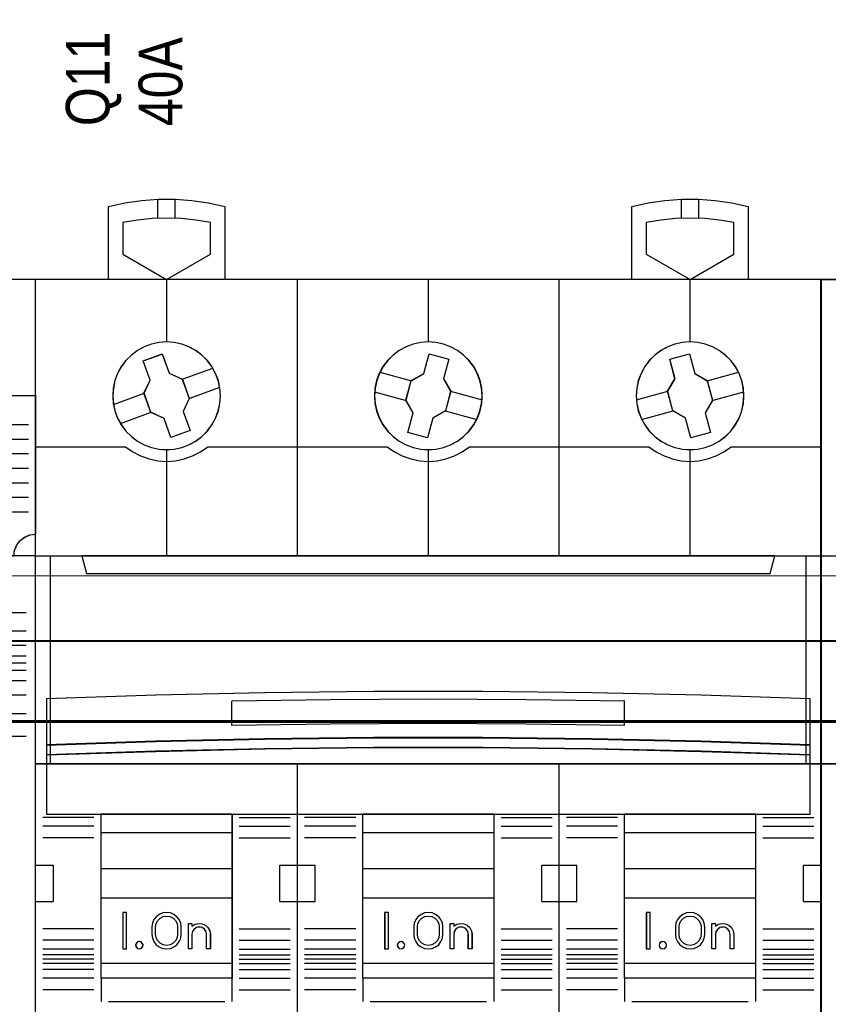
# Model space of a CAD drawing. Header units: millimetres. Extents: x -1290 to 1795, y -4192 to -1311.
# Tile 500 of 656: x 1525 to 1536, y -3686 to -3673. Entities that reach past the tile are written whole.
import ezdxf

# ---------------------------------------------------------------- set-up
doc = ezdxf.new("R2010")
doc.units = ezdxf.units.MM
doc.layers.add('30', color=7, linetype='Continuous')
doc.layers.add('45', color=7, linetype='Continuous')
doc.layers.add('Aparatura', color=7, linetype='Continuous', lineweight=13)
doc.styles.get("Standard").update_dxf_attribs({"font": 'ARIALN.TTF', "width": 0.8})

# ---------------------------------------------------------------- blocks, each defined once
blk = doc.blocks.new('*U222')
at = {"layer": '30', "color": 7}
for points in [[(117.203183, -407.003322), (764.797637, -407.003322), (117.203183, -407.003322)], [(764.797637, -407.003322), (117.203183, -407.003322), (117.203183, -409.539374), (117.203183, -411.03606), (117.203183, -412.574321), (764.797637, -412.574321), (764.797637, -411.03606), (764.797637, -409.539374), (764.797637, -407.003322)], [(117.203183, -412.488144), (764.797637, -412.488144), (117.203183, -412.488144)], [(764.797637, -412.488144), (117.203183, -412.488144), (117.203183, -414.007719), (117.203183, -435.076424), (117.203183, -436.55493), (764.797637, -436.55493), (764.797637, -435.076424), (764.797637, -414.007719), (764.797637, -412.488144)]]:
    blk.add_lwpolyline(points, close=True, dxfattribs=at)
at = {"layer": '30', "color": 59}
blk.add_lwpolyline([(764.754661, -407.046411), (117.246158, -407.046411), (117.246158, -409.543232), (117.246158, -411.016766), (117.246158, -412.531232), (764.754661, -412.531232), (764.754661, -411.016766), (764.754661, -409.543232), (764.754661, -407.046411)], close=True, dxfattribs=at)
blk = doc.blocks.new('*U223')
at = {"layer": '45', "color": 7}
for points in [[(140.669604, -383.520027), (140.669604, -378.510624), (140.669604, -378.510624), (141.798598, -378.264836), (142.939291, -378.100977), (144.091683, -378.019047), (145.249925, -378.019047), (146.396467, -378.100977), (147.54301, -378.264836), (148.672003, -378.510624), (148.672003, -378.510624), (148.672003, -383.520027), (140.669604, -383.520027)], [(176.645482, -383.520027), (176.645482, -378.510624), (176.645482, -378.510624), (177.774476, -378.264836), (178.921018, -378.100977), (180.067561, -378.019047), (181.225803, -378.019047), (182.378195, -378.100977), (183.518888, -378.264836), (184.647881, -378.510624), (184.647881, -378.510624), (184.647881, -383.520027), (176.645482, -383.520027)], [(147.679985, -379.614397), (146.684947, -379.450443), (145.678203, -379.339188), (144.671459, -379.30991), (143.670567, -379.339188), (142.663823, -379.450443), (141.668785, -379.614397), (141.668785, -379.614397), (141.668785, -381.786794), (141.668785, -381.786794), (144.671459, -383.520027), (144.671459, -383.520027), (147.679985, -381.786794), (147.679985, -381.786794), (147.679985, -379.614397), (147.679985, -379.614397)], [(183.648701, -379.614397), (182.659811, -379.450443), (181.659218, -379.339188), (180.646922, -379.30991), (179.640477, -379.339188), (178.634033, -379.450443), (177.639291, -379.614397), (177.639291, -379.614397), (177.639291, -381.786794), (177.639291, -381.786794), (180.646922, -383.520027), (180.646922, -383.520027), (183.648701, -381.786794), (183.648701, -381.786794), (183.648701, -379.614397), (183.648701, -379.614397)], [(153.65999, -383.509255), (171.657495, -383.509255), (171.657495, -383.509255), (189.649157, -383.509255), (189.649157, -383.509255), (189.649157, -466.48895), (189.649157, -466.48895), (171.657495, -466.48895), (171.657495, -466.48895), (153.65999, -466.48895), (153.65999, -466.48895), (135.668329, -466.48895), (135.668329, -466.48895), (135.668329, -383.509255), (135.668329, -383.509255), (153.65999, -383.509255), (153.65999, -383.509255)], [(153.661782, -383.514641), (171.655704, -383.514641), (189.643785, -383.514641), (189.643785, -466.483564), (171.655704, -466.483564), (153.661782, -466.483564), (135.673701, -466.483564), (135.673701, -383.514641), (153.661782, -383.514641)], [(148.374756, -391.517685), (148.339654, -390.985386), (148.228496, -390.470635), (148.035434, -389.979282), (147.789717, -389.511327), (147.473796, -389.090167), (147.099371, -388.715803), (146.672293, -388.405783), (146.210112, -388.148407), (145.712829, -387.961225), (145.197995, -387.850086), (144.67146, -387.80914), (144.150775, -387.850086), (143.62424, -387.961225), (143.132808, -388.148407), (142.670627, -388.405783), (142.249399, -388.715803), (141.874974, -389.090167), (141.559053, -389.511327), (141.301636, -389.979282), (141.120274, -390.470635), (141.009117, -390.985386), (140.974014, -391.517685), (141.009117, -392.044135), (141.120274, -392.558886), (141.301636, -393.056088), (141.559053, -393.518194), (141.874974, -393.945203), (142.249399, -394.319567), (142.670627, -394.635437), (143.132808, -394.886963), (143.62424, -395.074145), (144.150775, -395.185285), (144.67146, -395.220381), (145.197995, -395.185285), (145.712829, -395.074145), (146.210112, -394.886963), (146.672293, -394.635437), (147.099371, -394.319567), (147.473796, -393.945203), (147.789717, -393.518194), (148.035434, -393.056088), (148.228496, -392.558886), (148.339654, -392.044135), (148.374756, -391.517685)], [(148.369384, -391.516784), (148.334324, -390.98513), (148.223301, -390.471002), (148.030472, -389.980244), (147.785053, -389.512856), (147.469514, -389.092206), (147.095542, -388.718295), (146.668981, -388.408651), (146.207359, -388.151587), (145.710678, -387.964632), (145.196466, -387.853627), (144.670568, -387.81273), (144.150514, -387.853627), (143.624616, -387.964632), (143.133777, -388.151587), (142.672156, -388.408651), (142.251437, -388.718295), (141.877466, -389.092206), (141.561927, -389.512856), (141.304821, -389.980244), (141.123678, -390.471002), (141.012655, -390.98513), (140.977596, -391.516784), (141.012655, -392.042596), (141.123678, -392.556723), (141.304821, -393.053323), (141.561927, -393.51487), (141.877466, -393.941362), (142.251437, -394.315272), (142.672156, -394.63076), (143.133777, -394.881981), (143.624616, -395.068936), (144.150514, -395.179941), (144.670568, -395.214995), (145.196466, -395.179941), (145.710678, -395.068936), (146.207359, -394.881981), (146.668981, -394.63076), (147.095542, -394.315272), (147.469514, -393.941362), (147.785053, -393.51487), (148.030472, -393.053323), (148.223301, -392.556723), (148.334324, -392.042596), (148.369384, -391.516784)], [(166.3618, -391.517685), (166.3267, -390.985386), (166.2097, -390.470635), (166.028349, -389.979282), (165.776799, -389.511327), (165.455048, -389.090167), (165.080647, -388.715803), (164.659447, -388.405783), (164.191446, -388.148407), (163.700045, -387.961225), (163.185244, -387.850086), (162.664593, -387.80914), (162.132242, -387.850086), (161.617441, -387.961225), (161.12604, -388.148407), (160.658039, -388.405783), (160.236838, -388.715803), (159.862438, -389.090167), (159.540687, -389.511327), (159.289137, -389.979282), (159.107786, -390.470635), (158.990786, -390.985386), (158.955686, -391.517685), (158.990786, -392.044135), (159.107786, -392.558886), (159.289137, -393.056088), (159.540687, -393.518194), (159.862438, -393.945203), (160.236838, -394.319567), (160.658039, -394.635437), (161.12604, -394.886963), (161.617441, -395.074145), (162.132242, -395.185285), (162.664593, -395.220381), (163.185244, -395.185285), (163.700045, -395.074145), (164.191446, -394.886963), (164.659447, -394.635437), (165.080647, -394.319567), (165.455048, -393.945203), (165.776799, -393.518194), (166.028349, -393.056088), (166.2097, -392.558886), (166.3267, -392.044135), (166.3618, -391.517685)], [(166.358219, -391.516784), (166.323152, -390.98513), (166.206265, -390.471002), (166.02509, -389.980244), (165.773783, -389.512856), (165.452344, -389.092206), (165.078305, -388.718295), (164.657512, -388.408651), (164.189963, -388.151587), (163.699038, -387.964632), (163.184735, -387.853627), (162.664587, -387.81273), (162.132751, -387.853627), (161.618448, -387.964632), (161.127522, -388.151587), (160.659974, -388.408651), (160.239181, -388.718295), (159.865142, -389.092206), (159.543703, -389.512856), (159.292395, -389.980244), (159.111221, -390.471002), (158.994333, -390.98513), (158.959267, -391.516784), (158.994333, -392.042596), (159.111221, -392.556723), (159.292395, -393.053323), (159.543703, -393.51487), (159.865142, -393.941362), (160.239181, -394.315272), (160.659974, -394.63076), (161.127522, -394.881981), (161.618448, -395.068936), (162.132751, -395.179941), (162.664587, -395.214995), (163.184735, -395.179941), (163.699038, -395.068936), (164.189963, -394.881981), (164.657512, -394.63076), (165.078305, -394.315272), (165.452344, -393.941362), (165.773783, -393.51487), (166.02509, -393.053323), (166.206265, -392.556723), (166.323152, -392.042596), (166.358219, -391.516784)], [(184.345262, -391.517685), (184.310151, -390.985386), (184.198967, -390.470635), (184.017561, -389.979282), (183.760082, -389.511327), (183.444084, -389.090167), (183.069569, -388.715803), (182.648239, -388.405783), (182.185946, -388.148407), (181.694395, -387.961225), (181.179436, -387.850086), (180.646922, -387.80914), (180.120259, -387.850086), (179.605301, -387.961225), (179.107897, -388.148407), (178.645605, -388.405783), (178.218423, -388.715803), (177.843908, -389.090167), (177.52791, -389.511327), (177.282134, -389.979282), (177.089025, -390.470635), (176.983692, -390.985386), (176.94273, -391.517685), (176.983692, -392.044135), (177.089025, -392.558886), (177.282134, -393.056088), (177.52791, -393.518194), (177.843908, -393.945203), (178.218423, -394.319567), (178.645605, -394.635437), (179.107897, -394.886963), (179.605301, -395.074145), (180.120259, -395.185285), (180.646922, -395.220381), (181.179436, -395.185285), (181.694395, -395.074145), (182.185946, -394.886963), (182.648239, -394.635437), (183.069569, -394.319567), (183.444084, -393.945203), (183.760082, -393.518194), (184.017561, -393.056088), (184.198967, -392.558886), (184.310151, -392.044135), (184.345262, -391.517685)], [(184.33989, -391.516784), (184.30483, -390.98513), (184.193807, -390.471002), (184.012665, -389.980244), (183.755559, -389.512856), (183.44002, -389.092206), (183.066048, -388.718295), (182.64533, -388.408651), (182.183708, -388.151587), (181.69287, -387.964632), (181.178659, -387.853627), (180.646918, -387.81273), (180.12102, -387.853627), (179.606808, -387.964632), (179.110127, -388.151587), (178.648505, -388.408651), (178.221943, -388.718295), (177.847972, -389.092206), (177.532433, -389.512856), (177.287014, -389.980244), (177.094184, -390.471002), (176.989005, -390.98513), (176.948102, -391.516784), (176.989005, -392.042596), (177.094184, -392.556723), (177.287014, -393.053323), (177.532433, -393.51487), (177.847972, -393.941362), (178.221943, -394.315272), (178.648505, -394.63076), (179.110127, -394.881981), (179.606808, -395.068936), (180.12102, -395.179941), (180.646918, -395.214995), (181.178659, -395.179941), (181.69287, -395.068936), (182.183708, -394.881981), (182.64533, -394.63076), (183.066048, -394.315272), (183.44002, -393.941362), (183.755559, -393.51487), (184.012665, -393.053323), (184.193807, -392.556723), (184.30483, -392.042596), (184.33989, -391.516784)], [(143.052955, -389.117907), (144.365992, -388.643981), (144.365992, -388.643981), (144.846657, -389.960441), (144.846657, -389.960441), (145.755232, -390.375857), (145.755232, -390.375857), (146.230035, -391.692316), (146.230035, -391.692316), (145.807988, -392.593359), (145.807988, -392.593359), (146.288653, -393.909819), (146.288653, -393.909819), (144.969754, -394.383744), (144.969754, -394.383744), (144.494951, -393.073136), (144.494951, -393.073136), (143.592238, -392.651869), (143.592238, -392.651869), (143.117434, -391.335409), (143.117434, -391.335409), (143.53362, -390.440217), (143.53362, -390.440217), (143.052955, -389.117907), (143.052955, -389.117907)], [(161.485938, -390.475178), (162.342086, -389.983632), (162.342086, -389.983632), (162.705655, -388.626028), (162.705655, -388.626028), (164.066109, -388.988836), (164.066109, -388.988836), (163.702539, -390.34644), (163.702539, -390.34644), (164.195118, -391.200794), (164.195118, -391.200794), (163.831548, -392.552547), (163.831548, -392.552547), (162.9754, -393.055797), (162.9754, -393.055797), (162.611831, -394.401698), (162.611831, -394.401698), (161.251377, -394.03889), (161.251377, -394.03889), (161.614946, -392.687137), (161.614946, -392.687137), (161.122368, -391.826931), (161.122368, -391.826931), (161.485938, -390.475178), (161.485938, -390.475178)], [(179.244754, -388.988836), (180.599127, -388.626028), (180.599127, -388.626028), (180.962639, -389.983632), (180.962639, -389.983632), (181.81865, -390.475178), (181.81865, -390.475178), (182.182161, -391.826931), (182.182161, -391.826931), (181.689662, -392.692989), (181.689662, -392.692989), (182.04731, -394.03889), (182.04731, -394.03889), (180.6988, -394.401698), (180.6988, -394.401698), (180.335289, -393.049945), (180.335289, -393.049945), (179.467551, -392.552547), (179.467551, -392.552547), (179.10404, -391.200794), (179.10404, -391.200794), (179.608266, -390.34644), (179.608266, -390.34644), (179.244754, -388.988836), (179.244754, -388.988836)], [(135.668329, -402.509539), (189.649157, -402.509539), (189.649157, -416.807777), (135.668329, -416.807777), (135.668329, -402.509539)], [(135.673701, -402.514925), (189.643785, -402.514925), (189.643785, -416.802391), (135.673701, -416.802391), (135.673701, -402.514925)], [(138.852098, -402.509539), (139.16765, -403.717815), (139.16765, -403.717815), (186.149836, -403.717815), (186.149836, -403.717815), (186.465388, -402.509539), (138.852098, -402.509539)], [(138.85747, -402.514925), (139.172951, -403.714224), (186.144535, -403.714224), (186.460016, -402.514925), (138.85747, -402.514925)], [(188.907829, -412.317773), (181.405007, -412.071715), (173.908028, -411.907676), (166.405206, -411.825656), (158.91407, -411.825656), (151.411248, -411.907676), (143.920113, -412.071715), (136.411447, -412.317773), (136.411447, -415.49896), (143.920113, -415.252902), (151.411248, -415.088863), (158.91407, -415.000985), (166.405206, -415.000985), (173.908028, -415.088863), (181.405007, -415.252902), (188.907829, -415.49896), (188.907829, -412.317773)], [(188.907829, -415.491967), (181.405007, -415.244368), (173.908028, -415.079302), (166.405206, -414.990874), (158.91407, -414.990874), (151.411248, -415.079302), (143.920113, -415.244368), (136.411447, -415.491967), (136.411447, -416.175811), (143.920113, -415.934107), (151.411248, -415.763146), (158.91407, -415.680613), (166.405206, -415.680613), (173.908028, -415.763146), (181.405007, -415.934107), (188.907829, -416.175811), (188.907829, -415.491967)], [(188.902457, -415.493557), (181.400915, -415.247834), (173.905215, -415.084018), (166.403672, -414.99626), (158.913814, -414.99626), (151.412271, -415.084018), (143.922413, -415.247834), (136.415028, -415.493557), (136.415028, -416.17222), (143.922413, -415.932348), (151.412271, -415.762682), (158.913814, -415.680774), (166.403672, -415.680774), (173.905215, -415.762682), (181.400915, -415.932348), (188.902457, -416.17222), (188.902457, -415.493557)], [(188.902457, -415.493557), (181.400915, -415.247834), (173.905215, -415.084018), (166.403672, -414.99626), (158.913814, -414.99626), (151.412271, -415.084018), (143.922413, -415.247834), (136.415028, -415.493557), (136.415028, -416.17222), (143.922413, -415.932348), (151.412271, -415.762682), (158.913814, -415.680774), (166.403672, -415.680774), (173.905215, -415.762682), (181.400915, -415.932348), (188.902457, -416.17222), (188.902457, -415.493557)], [(188.907829, -416.166779), (181.405007, -415.926698), (173.908028, -415.756885), (166.405206, -415.674906), (158.91407, -415.674906), (151.411248, -415.756885), (143.920113, -415.926698), (136.411447, -416.166779), (136.411447, -420.242299), (188.907829, -420.242299), (188.907829, -416.166779)], [(140.166433, -420.229731), (149.169803, -420.229731), (149.169803, -431.508176), (140.166433, -431.508176), (140.166433, -420.229731)], [(140.171805, -420.235117), (149.164431, -420.235117), (149.164431, -431.50279), (140.171805, -431.50279), (140.171805, -420.235117)], [(140.171805, -420.235117), (149.164431, -420.235117), (149.164431, -431.50279), (140.171805, -431.50279), (140.171805, -420.235117)], [(158.155267, -420.229731), (167.162219, -420.229731), (167.162219, -431.508176), (158.155267, -431.508176), (158.155267, -420.229731)], [(158.160639, -420.235117), (167.158637, -420.235117), (167.158637, -431.50279), (158.160639, -431.50279), (158.160639, -420.235117)], [(158.160639, -420.235117), (167.158637, -420.235117), (167.158637, -431.50279), (158.160639, -431.50279), (158.160639, -420.235117)], [(176.142311, -420.229731), (185.151053, -420.229731), (185.151053, -431.508176), (176.142311, -431.508176), (176.142311, -420.229731)], [(176.147683, -420.235117), (185.145681, -420.235117), (185.145681, -431.50279), (176.147683, -431.50279), (176.147683, -420.235117)], [(176.147683, -420.235117), (185.145681, -420.235117), (185.145681, -431.50279), (176.147683, -431.50279), (176.147683, -420.235117)], [(140.166433, -421.497255), (149.169803, -421.497255), (149.169803, -424.008962), (140.166433, -424.008962), (140.166433, -421.497255)], [(140.171805, -421.502641), (149.164431, -421.502641), (149.164431, -424.003576), (140.171805, -424.003576), (140.171805, -421.502641)], [(140.171805, -421.502641), (149.164431, -421.502641), (149.164431, -424.003576), (140.171805, -424.003576), (140.171805, -421.502641)], [(158.155267, -421.497255), (167.162219, -421.497255), (167.162219, -424.008962), (158.155267, -424.008962), (158.155267, -421.497255)], [(158.160639, -421.502641), (167.158637, -421.502641), (167.158637, -424.003576), (158.160639, -424.003576), (158.160639, -421.502641)], [(158.160639, -421.502641), (167.158637, -421.502641), (167.158637, -424.003576), (158.160639, -424.003576), (158.160639, -421.502641)], [(176.142311, -421.497255), (185.151053, -421.497255), (185.151053, -424.008962), (176.142311, -424.008962), (176.142311, -421.497255)], [(176.147683, -421.502641), (185.145681, -421.502641), (185.145681, -424.003576), (176.147683, -424.003576), (176.147683, -421.502641)], [(176.147683, -421.502641), (185.145681, -421.502641), (185.145681, -424.003576), (176.147683, -424.003576), (176.147683, -421.502641)], [(140.166433, -426.000015), (149.169803, -426.000015), (149.169803, -430.502775), (140.166433, -430.502775), (140.166433, -426.000015)], [(158.155267, -426.000015), (167.162219, -426.000015), (167.162219, -430.502775), (158.155267, -430.502775), (158.155267, -426.000015)], [(158.160639, -426.005401), (167.158637, -426.005401), (167.158637, -430.499184), (158.160639, -430.499184), (158.160639, -426.005401)], [(176.142311, -426.000015), (185.151053, -426.000015), (185.151053, -430.502775), (176.142311, -430.502775), (176.142311, -426.000015)], [(176.147683, -426.005401), (185.145681, -426.005401), (185.145681, -430.499184), (176.147683, -430.499184), (176.147683, -426.005401)], [(141.921266, -426.998235), (141.674157, -426.998235), (141.674157, -429.49917), (141.921266, -429.49917), (141.921266, -426.998235)], [(159.913682, -426.998235), (159.661201, -426.998235), (159.661201, -429.49917), (159.913682, -429.49917), (159.913682, -426.998235)], [(177.902516, -426.998235), (177.642872, -426.998235), (177.642872, -429.49917), (177.902516, -429.49917), (177.902516, -426.998235)]]:
    blk.add_lwpolyline(points, close=True, dxfattribs=at)
for points in [[(144.06467, -379.338636), (144.06467, -378.019047)], [(145.260822, -379.338636), (145.260822, -378.019047)], [(180.04592, -379.338636), (180.04592, -378.019047)], [(181.243863, -379.338636), (181.243863, -378.019047)], [(144.666327, -383.509255), (144.666327, -387.819912)], [(153.657163, -402.520311), (153.657163, -383.509255)], [(162.658743, -383.509255), (162.658743, -387.819912)], [(171.649579, -402.520311), (171.649579, -383.509255)], [(180.640415, -383.509255), (180.640415, -387.819912)], [(145.746087, -390.383684), (147.848306, -389.613475)], [(159.322769, -389.893551), (161.496613, -390.482429)], [(181.809707, -390.482429), (183.976389, -389.893551)], [(141.015199, -392.107229), (143.128162, -391.329838)], [(146.218818, -391.697887), (148.322827, -390.922292)], [(158.961058, -391.243661), (161.133112, -391.832539)], [(164.184374, -391.196982), (166.356428, -391.78586)], [(176.955264, -391.78586), (179.116575, -391.196982)], [(182.171417, -391.832539), (184.3381, -391.243661)], [(141.493302, -393.41425), (143.602683, -392.644041)], [(163.822663, -392.545296), (165.994717, -393.134174)], [(177.316975, -393.134174), (179.478285, -392.545296)], [(144.666327, -395.209609), (144.666327, -402.520311)], [(162.658743, -395.209609), (162.658743, -402.520311)], [(180.640415, -395.209609), (180.640415, -402.520311)], [(176.153055, -412.49712), (169.408939, -412.388909), (162.664823, -412.357082), (155.909019, -412.388909), (149.159059, -412.49712)], [(176.142311, -414.166804), (176.142311, -412.486348)], [(153.657163, -466.48895), (153.657163, -416.79521)], [(171.649579, -466.48895), (171.649579, -416.79521)], [(135.668329, -423.746839), (136.884178, -423.746839)], [(136.871643, -423.746839), (136.871643, -426.256751)], [(152.459221, -426.256751), (152.459221, -423.746839)], [(152.459221, -423.746839), (153.667907, -423.746839)], [(153.657163, -423.746839), (154.871221, -423.746839)], [(154.860478, -423.746839), (154.860478, -426.256751)], [(170.453427, -426.256751), (170.453427, -423.746839)], [(170.453427, -423.746839), (171.662113, -423.746839)], [(171.649579, -423.746839), (172.858265, -423.746839)], [(172.847521, -423.746839), (172.847521, -426.256751)], [(188.435099, -426.256751), (188.435099, -423.746839)], [(188.435099, -423.746839), (189.649157, -423.746839)], [(135.668329, -426.245979), (136.884178, -426.245979)], [(152.459221, -426.245979), (153.667907, -426.245979)], [(153.657163, -426.245979), (154.871221, -426.245979)], [(170.453427, -426.245979), (171.662113, -426.245979)], [(171.649579, -426.245979), (172.858265, -426.245979)], [(188.435099, -426.245979), (189.649157, -426.245979)], [(157.670002, -429.908511), (154.158544, -429.908511)], [(140.166433, -431.497404), (140.166433, -433.120408)], [(149.159059, -431.497404), (149.159059, -433.120408)], [(158.155267, -431.497404), (158.155267, -433.120408)], [(167.151475, -431.497404), (167.151475, -433.120408)], [(176.142311, -431.497404), (176.142311, -433.120408)], [(185.140309, -431.497404), (185.140309, -433.120408)]]:
    blk.add_lwpolyline(points, dxfattribs=at)
at = {"layer": '45', "color": 251}
for points in [[(143.058327, -389.122552), (144.367731, -388.649368), (144.847066, -389.963768), (145.753126, -390.378534), (146.226616, -391.692935), (145.805736, -392.592569), (146.285072, -393.906969), (144.969822, -394.380153), (144.496333, -393.071595), (143.596118, -392.650987), (143.122628, -391.336586), (143.537662, -390.442794), (143.058327, -389.122552)], [(161.490039, -390.47769), (162.343193, -389.986908), (162.705491, -388.631414), (164.061188, -388.993658), (163.69889, -390.349152), (164.189746, -391.202179), (163.827447, -392.55183), (162.974293, -393.054298), (162.611995, -394.398107), (161.256298, -394.035863), (161.618596, -392.686211), (161.12774, -391.827342), (161.490039, -390.47769)], [(179.249717, -388.993658), (180.600151, -388.631414), (180.962605, -389.986908), (181.816126, -390.47769), (182.17858, -391.827342), (181.687513, -392.692054), (182.044121, -394.035863), (180.699533, -394.398107), (180.337079, -393.048455), (179.471866, -392.55183), (179.109412, -391.202179), (179.612171, -390.349152), (179.249717, -388.993658)], [(188.902457, -416.169403), (181.400915, -415.929794), (173.905215, -415.760314), (166.403672, -415.678496), (158.913814, -415.678496), (151.412271, -415.760314), (143.922413, -415.929794), (136.415028, -416.169403), (136.415028, -420.236913), (188.902457, -420.236913), (188.902457, -416.169403)], [(188.902457, -416.169403), (181.400915, -415.929794), (173.905215, -415.760314), (166.403672, -415.678496), (158.913814, -415.678496), (151.412271, -415.760314), (143.922413, -415.929794), (136.415028, -416.169403), (136.415028, -420.236913), (188.902457, -420.236913), (188.902457, -416.169403)], [(140.171805, -426.005401), (149.164431, -426.005401), (149.164431, -430.499184), (140.171805, -430.499184), (140.171805, -426.005401)]]:
    blk.add_lwpolyline(points, close=True, dxfattribs=at)
for points in [[(135.668329, -395.010324), (141.84964, -395.010324)], [(141.838897, -395.010324), (142.342246, -395.358456), (142.886565, -395.647582), (143.466002, -395.854101), (144.062998, -395.978012), (144.671699, -396.019316), (145.286254, -395.978012), (145.883249, -395.854101), (146.456833, -395.647582), (147.001153, -395.358456), (147.504502, -395.010324)], [(147.493758, -395.010324), (159.836684, -395.010324)], [(159.82594, -395.010324), (160.323437, -395.358456), (160.867756, -395.647582), (161.447193, -395.854101), (162.050042, -395.978012), (162.664596, -396.019316), (163.267444, -395.978012), (163.870293, -395.854101), (164.44973, -395.647582), (164.994049, -395.358456), (165.491546, -395.010324)], [(165.480802, -395.010324), (177.825518, -395.010324)], [(177.812984, -395.010324), (178.316492, -395.358456), (178.860984, -395.647582), (179.440604, -395.854101), (180.031933, -395.978012), (180.646682, -396.019316), (181.255576, -395.978012), (181.85276, -395.854101), (182.43238, -395.647582), (182.976872, -395.358456), (183.48038, -395.010324)], [(183.469636, -395.010324), (189.649157, -395.010324)], [(149.159059, -414.166804), (149.159059, -412.486348)], [(176.153055, -414.166804), (169.408939, -414.058593), (162.664823, -414.026766), (155.909019, -414.058593), (149.159059, -414.166804)], [(139.681168, -420.481082), (136.166129, -420.481082)], [(149.66044, -420.481082), (153.164735, -420.481082)], [(157.670002, -420.481082), (154.158544, -420.481082)], [(167.654647, -420.481082), (171.158942, -420.481082)], [(175.657046, -420.481082), (172.15275, -420.481082)], [(185.636318, -420.481082), (189.153148, -420.481082)], [(139.681168, -421.082527), (136.166129, -421.082527)], [(149.66044, -421.082527), (153.164735, -421.082527)], [(157.670002, -421.082527), (154.158544, -421.082527)], [(167.654647, -421.082527), (171.158942, -421.082527)], [(175.657046, -421.082527), (172.15275, -421.082527)], [(185.636318, -421.082527), (189.153148, -421.082527)], [(139.681168, -421.883257), (136.166129, -421.883257)], [(149.66044, -421.883257), (153.164735, -421.883257)], [(157.670002, -421.883257), (154.158544, -421.883257)], [(167.654647, -421.883257), (171.158942, -421.883257)], [(175.657046, -421.883257), (172.15275, -421.883257)], [(185.636318, -421.883257), (189.153148, -421.883257)], [(139.681168, -428.114948), (136.166129, -428.114948)], [(149.66044, -428.114948), (153.164735, -428.114948)], [(157.670002, -428.114948), (154.158544, -428.114948)], [(167.654647, -428.114948), (171.158942, -428.114948)], [(175.657046, -428.114948), (172.15275, -428.114948)], [(185.636318, -428.114948), (189.153148, -428.114948)], [(139.681168, -428.910292), (136.166129, -428.910292)], [(149.66044, -428.910292), (153.164735, -428.910292)], [(157.670002, -428.910292), (154.158544, -428.910292)], [(167.654647, -428.910292), (171.158942, -428.910292)], [(175.657046, -428.910292), (172.15275, -428.910292)], [(185.636318, -428.910292), (189.153148, -428.910292)], [(139.681168, -429.511737), (136.166129, -429.511737)], [(139.681168, -429.908511), (136.166129, -429.908511)], [(149.66044, -429.511737), (153.164735, -429.511737)], [(149.66044, -429.908511), (153.164735, -429.908511)], [(157.670002, -429.511737), (154.158544, -429.511737)], [(167.654647, -429.511737), (171.158942, -429.511737)], [(167.654647, -429.908511), (171.158942, -429.908511)], [(175.657046, -429.511737), (172.15275, -429.511737)], [(175.657046, -429.908511), (172.15275, -429.908511)], [(185.636318, -429.511737), (189.153148, -429.511737)], [(185.636318, -429.908511), (189.153148, -429.908511)], [(139.681168, -430.211927), (136.166129, -430.211927)], [(139.681168, -430.509957), (136.166129, -430.509957)], [(149.66044, -430.211927), (153.164735, -430.211927)], [(149.66044, -430.509957), (153.164735, -430.509957)], [(157.670002, -430.211927), (154.158544, -430.211927)], [(157.670002, -430.509957), (154.158544, -430.509957)], [(167.654647, -430.211927), (171.158942, -430.211927)], [(167.654647, -430.509957), (171.158942, -430.509957)], [(175.657046, -430.211927), (172.15275, -430.211927)], [(175.657046, -430.509957), (172.15275, -430.509957)], [(185.636318, -430.211927), (189.153148, -430.211927)], [(185.636318, -430.509957), (189.153148, -430.509957)], [(139.681168, -430.912117), (136.166129, -430.912117)], [(149.66044, -430.912117), (153.164735, -430.912117)], [(157.670002, -430.912117), (154.158544, -430.912117)], [(167.654647, -430.912117), (171.158942, -430.912117)], [(175.657046, -430.912117), (172.15275, -430.912117)], [(185.636318, -430.912117), (189.153148, -430.912117)], [(139.681168, -431.508176), (136.166129, -431.508176)], [(149.66044, -431.508176), (153.164735, -431.508176)], [(157.670002, -431.508176), (154.158544, -431.508176)], [(167.654647, -431.508176), (171.158942, -431.508176)], [(175.657046, -431.508176), (172.15275, -431.508176)], [(185.636318, -431.508176), (189.153148, -431.508176)], [(139.681168, -432.30352), (136.166129, -432.30352)], [(149.66044, -432.30352), (153.164735, -432.30352)], [(157.670002, -432.30352), (154.158544, -432.30352)], [(167.654647, -432.30352), (171.158942, -432.30352)], [(175.657046, -432.30352), (172.15275, -432.30352)], [(185.636318, -432.30352), (189.153148, -432.30352)], [(140.669604, -433.109636), (148.672003, -433.109636)], [(158.651276, -433.109636), (166.66621, -433.109636)], [(176.645482, -433.109636), (184.647881, -433.109636)]]:
    blk.add_lwpolyline(points, dxfattribs=at)
at = {"layer": '45', "color": 4}
for points in [[(136.672882, -402.509539), (136.672882, -416.807777)], [(188.63386, -416.807777), (188.63386, -402.509539)]]:
    blk.add_lwpolyline(points, dxfattribs=at)
blk.add_lwpolyline([(188.902457, -412.321716), (181.400915, -412.076379), (173.905215, -411.912821), (166.403672, -411.831042), (158.913814, -411.831042), (151.412271, -411.912821), (143.922413, -412.076379), (136.415028, -412.321716), (136.415028, -415.493574), (143.922413, -415.248237), (151.412271, -415.084679), (158.913814, -414.997059), (166.403672, -414.997059), (173.905215, -415.084679), (181.400915, -415.248237), (188.902457, -415.493574), (188.902457, -412.321716)], close=True, dxfattribs=at)
blk.add_lwpolyline([(188.902457, -412.321716), (181.400915, -412.076379), (173.905215, -411.912821), (166.403672, -411.831042), (158.913814, -411.831042), (151.412271, -411.912821), (143.922413, -412.076379), (136.415028, -412.321716), (136.415028, -415.493574), (143.922413, -415.248237), (151.412271, -415.084679), (158.913814, -414.997059), (166.403672, -414.997059), (173.905215, -415.084679), (181.400915, -415.248237), (188.902457, -415.493574), (188.902457, -412.321716)], close=True, dxfattribs=at)
at = {"layer": '45', "color": 255}
for points in [[(141.924848, -426.994644), (141.668785, -426.994644), (141.668785, -426.994644), (141.668785, -429.504556), (141.668785, -429.504556), (141.924848, -429.504556), (141.924848, -429.504556), (141.924848, -426.994644), (141.924848, -426.994644)], [(145.676252, -427.997436), (145.641004, -427.745272), (145.541137, -427.493108), (145.376649, -427.293722), (145.176913, -427.129522), (144.936055, -427.029829), (144.671699, -426.994644), (144.413218, -427.029829), (144.166486, -427.129522), (143.960875, -427.293722), (143.796387, -427.493108), (143.702394, -427.745272), (143.667147, -427.997436), (143.667147, -427.997436), (143.667147, -428.501764), (143.667147, -428.501764), (143.702394, -428.759792), (143.796387, -429.000228), (143.960875, -429.217206), (144.166486, -429.369677), (144.413218, -429.46937), (144.671699, -429.504556), (144.936055, -429.46937), (145.176913, -429.369677), (145.376649, -429.217206), (145.541137, -429.000228), (145.641004, -428.759792), (145.676252, -428.501764), (145.676252, -428.501764), (145.676252, -427.997436), (145.676252, -427.997436)], [(143.917837, -428.500992), (143.917837, -427.995925), (143.917837, -427.995925), (143.953162, -427.761011), (144.059138, -427.555461), (144.229876, -427.385147), (144.43594, -427.279436), (144.671441, -427.244199), (144.906943, -427.279436), (145.118894, -427.385147), (145.283745, -427.555461), (145.389721, -427.761011), (145.430933, -427.995925), (145.430933, -427.995925), (145.430933, -428.500992), (145.430933, -428.500992), (145.389721, -428.735906), (145.283745, -428.94733), (145.118894, -429.11177), (144.906943, -429.217481), (144.671441, -429.258591), (144.43594, -429.217481), (144.229876, -429.11177), (144.059138, -428.94733), (143.953162, -428.735906), (143.917837, -428.500992), (143.917837, -428.500992)], [(159.919054, -426.994644), (159.655829, -426.994644), (159.655829, -426.994644), (159.655829, -429.504556), (159.655829, -429.504556), (159.919054, -429.504556), (159.919054, -429.504556), (159.919054, -426.994644), (159.919054, -426.994644)], [(163.663296, -427.997436), (163.628048, -427.745272), (163.52818, -427.493108), (163.369567, -427.293722), (163.158082, -427.129522), (162.917224, -427.029829), (162.664618, -426.994644), (162.400262, -427.029829), (162.159404, -427.129522), (161.947919, -427.293722), (161.789306, -427.493108), (161.689438, -427.745272), (161.65419, -427.997436), (161.65419, -427.997436), (161.65419, -428.501764), (161.65419, -428.501764), (161.689438, -428.759792), (161.789306, -429.000228), (161.947919, -429.217206), (162.159404, -429.369677), (162.400262, -429.46937), (162.664618, -429.504556), (162.917224, -429.46937), (163.158082, -429.369677), (163.369567, -429.217206), (163.52818, -429.000228), (163.628048, -428.759792), (163.663296, -428.501764), (163.663296, -428.501764), (163.663296, -427.997436), (163.663296, -427.997436)], [(161.904881, -428.500992), (161.904881, -427.995925), (161.904881, -427.995925), (161.940218, -427.761011), (162.052119, -427.555461), (162.217027, -427.385147), (162.429051, -427.279436), (162.664632, -427.244199), (162.888435, -427.279436), (163.100459, -427.385147), (163.271256, -427.555461), (163.377268, -427.761011), (163.412605, -427.995925), (163.412605, -427.995925), (163.412605, -428.500992), (163.412605, -428.500992), (163.377268, -428.735906), (163.271256, -428.94733), (163.100459, -429.11177), (162.888435, -429.217481), (162.664632, -429.258591), (162.429051, -429.217481), (162.217027, -429.11177), (162.052119, -428.94733), (161.940218, -428.735906), (161.904881, -428.500992), (161.904881, -428.500992)], [(177.906098, -426.994644), (177.639291, -426.994644), (177.639291, -426.994644), (177.639291, -429.504556), (177.639291, -429.504556), (177.906098, -429.504556), (177.906098, -429.504556), (177.906098, -426.994644), (177.906098, -426.994644)], [(181.65213, -427.997436), (181.616882, -427.745272), (181.522889, -427.493108), (181.358401, -427.293722), (181.152791, -427.129522), (180.911933, -427.029829), (180.647577, -426.994644), (180.389096, -427.029829), (180.142364, -427.129522), (179.942628, -427.293722), (179.77814, -427.493108), (179.678272, -427.745272), (179.643025, -427.997436), (179.643025, -427.997436), (179.643025, -428.501764), (179.643025, -428.501764), (179.678272, -428.759792), (179.77814, -429.000228), (179.942628, -429.217206), (180.142364, -429.369677), (180.389096, -429.46937), (180.647577, -429.504556), (180.911933, -429.46937), (181.152791, -429.369677), (181.358401, -429.217206), (181.522889, -429.000228), (181.616882, -428.759792), (181.65213, -428.501764), (181.65213, -428.501764), (181.65213, -427.997436), (181.65213, -427.997436)], [(179.893715, -428.500992), (179.893715, -427.995925), (179.893715, -427.995925), (179.92901, -427.761011), (180.034896, -427.555461), (180.199608, -427.385147), (180.41138, -427.279436), (180.646682, -427.244199), (180.881984, -427.279436), (181.087873, -427.385147), (181.258467, -427.555461), (181.364353, -427.761011), (181.399649, -427.995925), (181.399649, -427.995925), (181.399649, -428.500992), (181.399649, -428.500992), (181.364353, -428.735906), (181.258467, -428.94733), (181.087873, -429.11177), (180.881984, -429.217481), (180.646682, -429.258591), (180.41138, -429.217481), (180.199608, -429.11177), (180.034896, -428.94733), (179.92901, -428.735906), (179.893715, -428.500992), (179.893715, -428.500992)], [(146.414165, -427.746899), (146.414165, -427.93501), (146.414165, -427.93501), (146.626117, -427.805684), (146.867506, -427.746899), (147.108895, -427.770413), (147.338508, -427.864468), (147.515134, -428.034943), (147.638773, -428.258324), (147.679985, -428.499341), (147.679985, -428.499341), (147.679985, -429.504556), (147.679985, -429.504556), (147.420934, -429.504556), (147.420934, -429.504556), (147.420934, -428.499341), (147.420934, -428.499341), (147.385609, -428.305352), (147.273745, -428.140755), (147.108895, -428.034943), (146.920493, -427.993794), (146.726205, -428.034943), (146.561354, -428.140755), (146.455378, -428.305352), (146.414165, -428.499341), (146.414165, -428.499341), (146.414165, -429.504556), (146.414165, -429.504556), (146.166889, -429.504556), (146.166889, -429.504556), (146.166889, -427.746899), (146.166889, -427.746899), (146.414165, -427.746899), (146.414165, -427.746899)], [(146.417782, -427.752285), (146.417782, -427.939243), (146.628228, -427.810709), (146.867903, -427.752285), (147.107578, -427.775655), (147.335561, -427.869134), (147.510933, -428.038564), (147.633693, -428.260576), (147.674613, -428.500115), (147.674613, -429.49917), (147.417401, -429.49917), (147.417401, -428.500115), (147.382327, -428.307315), (147.271258, -428.143728), (147.107578, -428.038564), (146.920514, -427.997667), (146.727605, -428.038564), (146.563925, -428.143728), (146.458702, -428.307315), (146.417782, -428.500115), (146.417782, -429.49917), (146.172261, -429.49917), (146.172261, -427.752285), (146.417782, -427.752285)], [(164.407612, -427.746899), (164.407612, -427.93501), (164.407612, -427.93501), (164.613676, -427.805684), (164.855065, -427.746899), (165.102341, -427.770413), (165.32018, -427.864468), (165.508581, -428.034943), (165.620444, -428.258324), (165.661657, -428.499341), (165.661657, -428.499341), (165.661657, -429.504556), (165.661657, -429.504556), (165.408493, -429.504556), (165.408493, -429.504556), (165.408493, -428.499341), (165.408493, -428.499341), (165.373168, -428.305352), (165.267192, -428.140755), (165.102341, -428.034943), (164.908053, -427.993794), (164.713764, -428.034943), (164.548913, -428.140755), (164.442937, -428.305352), (164.407612, -428.499341), (164.407612, -428.499341), (164.407612, -429.504556), (164.407612, -429.504556), (164.148561, -429.504556), (164.148561, -429.504556), (164.148561, -427.746899), (164.148561, -427.746899), (164.407612, -427.746899), (164.407612, -427.746899)], [(164.411145, -427.752285), (164.411145, -427.939243), (164.615745, -427.810709), (164.85542, -427.752285), (165.100941, -427.775655), (165.317233, -427.869134), (165.504296, -428.038564), (165.615365, -428.260576), (165.656285, -428.500115), (165.656285, -429.49917), (165.404919, -429.49917), (165.404919, -428.500115), (165.369844, -428.307315), (165.264621, -428.143728), (165.100941, -428.038564), (164.908032, -427.997667), (164.715123, -428.038564), (164.551442, -428.143728), (164.446219, -428.307315), (164.411145, -428.500115), (164.411145, -429.49917), (164.153933, -429.49917), (164.153933, -427.752285), (164.411145, -427.752285)], [(182.389834, -427.746899), (182.389834, -427.93501), (182.389834, -427.93501), (182.595724, -427.805684), (182.836908, -427.746899), (183.089858, -427.770413), (183.313395, -427.864468), (183.489872, -428.034943), (183.613405, -428.258324), (183.648701, -428.499341), (183.648701, -428.499341), (183.648701, -429.504556), (183.648701, -429.504556), (183.401633, -429.504556), (183.401633, -429.504556), (183.401633, -428.499341), (183.401633, -428.499341), (183.354573, -428.305352), (183.248687, -428.140755), (183.089858, -428.034943), (182.895734, -427.993794), (182.70161, -428.034943), (182.542781, -428.140755), (182.42513, -428.305352), (182.389834, -428.499341), (182.389834, -428.499341), (182.389834, -429.504556), (182.389834, -429.504556), (182.142767, -429.504556), (182.142767, -429.504556), (182.142767, -427.746899), (182.142767, -427.746899), (182.389834, -427.746899), (182.389834, -427.746899)], [(182.393737, -427.752285), (182.393737, -427.939243), (182.598403, -427.810709), (182.838153, -427.752285), (183.089599, -427.775655), (183.311807, -427.869134), (183.487235, -428.038564), (183.610034, -428.260576), (183.645119, -428.500115), (183.645119, -429.49917), (183.399521, -429.49917), (183.399521, -428.500115), (183.35274, -428.307315), (183.247484, -428.143728), (183.089599, -428.038564), (182.896629, -427.997667), (182.703659, -428.038564), (182.545774, -428.143728), (182.428823, -428.307315), (182.393737, -428.500115), (182.393737, -429.49917), (182.148139, -429.49917), (182.148139, -427.752285), (182.393737, -427.752285)], [(143.052955, -429.25379), (143.017058, -429.122436), (142.927315, -429.026907), (142.795692, -428.991083), (142.670051, -429.026907), (142.580308, -429.122436), (142.544411, -429.25379), (142.580308, -429.373202), (142.670051, -429.468732), (142.795692, -429.504556), (142.927315, -429.468732), (143.017058, -429.373202), (143.052955, -429.25379)], [(143.047583, -429.253665), (143.012444, -429.125067), (142.924597, -429.031541), (142.795755, -428.996469), (142.672769, -429.031541), (142.584922, -429.125067), (142.549783, -429.253665), (142.584922, -429.370572), (142.672769, -429.464097), (142.795755, -429.49917), (142.924597, -429.464097), (143.012444, -429.370572), (143.047583, -429.253665)], [(161.039999, -429.25379), (161.004144, -429.122436), (160.908532, -429.026907), (160.789017, -428.991083), (160.65755, -429.026907), (160.561938, -429.122436), (160.526083, -429.25379), (160.561938, -429.373202), (160.65755, -429.468732), (160.789017, -429.504556), (160.908532, -429.468732), (161.004144, -429.373202), (161.039999, -429.25379)], [(161.036417, -429.253665), (161.001187, -429.125067), (160.907241, -429.031541), (160.789808, -428.996469), (160.660631, -429.031541), (160.566685, -429.125067), (160.531455, -429.253665), (160.566685, -429.370572), (160.660631, -429.464097), (160.789808, -429.49917), (160.907241, -429.464097), (161.001187, -429.370572), (161.036417, -429.253665)], [(179.02167, -429.25379), (178.997795, -429.122436), (178.902294, -429.026907), (178.77098, -428.991083), (178.645635, -429.026907), (178.550133, -429.122436), (178.520289, -429.25379), (178.550133, -429.373202), (178.645635, -429.468732), (178.77098, -429.504556), (178.902294, -429.468732), (178.997795, -429.373202), (179.02167, -429.25379)], [(179.018089, -429.253665), (178.99464, -429.125067), (178.900844, -429.031541), (178.771875, -428.996469), (178.648768, -429.031541), (178.554972, -429.125067), (178.525661, -429.253665), (178.554972, -429.370572), (178.648768, -429.464097), (178.771875, -429.49917), (178.900844, -429.464097), (178.99464, -429.370572), (179.018089, -429.253665)]]:
    blk.add_lwpolyline(points, close=True, dxfattribs=at)
blk = doc.blocks.new('*U224')
at = {"layer": '45', "color": 7}
for points in [[(135.668329, -383.521822), (126.674716, -383.521822), (126.674716, -383.521822), (117.675913, -383.521822), (117.675913, -383.521822), (117.675913, -466.478178), (117.675913, -466.478178), (126.674716, -466.478178), (126.674716, -466.478178), (135.668329, -466.478178), (135.668329, -466.478178), (135.668329, -383.521822), (135.668329, -383.521822)], [(135.664748, -383.527208), (126.674715, -383.527208), (117.679495, -383.527208), (117.679495, -466.474587), (126.674715, -466.474587), (135.664748, -466.474587), (135.664748, -383.527208)], [(135.668864, -391.511785), (126.66854, -391.511785), (126.68412, -391.480649), (126.68412, -400.956504), (126.66854, -401.018777), (127.058052, -401.060292), (127.416403, -401.215974), (127.728012, -401.449498), (127.972107, -401.760862), (128.117525, -402.12931), (128.174653, -402.518515), (128.169459, -402.508137), (134.167945, -402.508137), (134.173138, -402.518515), (134.219879, -402.12931), (134.375684, -401.760862), (134.609392, -401.449498), (134.921001, -401.215974), (135.289739, -401.060292), (135.668864, -401.018777), (135.684445, -400.956504), (135.684445, -391.480649), (135.668864, -391.511785)], [(135.663511, -391.517146), (126.673912, -391.517146), (126.689474, -391.486035), (126.689474, -400.954184), (126.673912, -401.016406), (127.06296, -401.057887), (127.420884, -401.213443), (127.732122, -401.446776), (127.975925, -401.757888), (128.12117, -402.126036), (128.17823, -402.514925), (128.173043, -402.504554), (134.16438, -402.504554), (134.169567, -402.514925), (134.216253, -402.126036), (134.371872, -401.757888), (134.605301, -401.446776), (134.916539, -401.213443), (135.284838, -401.057887), (135.663511, -401.016406), (135.679073, -400.954184), (135.679073, -391.486035), (135.663511, -391.517146)]]:
    blk.add_lwpolyline(points, close=True, dxfattribs=at)
for points in [[(135.175901, -393.512995), (127.171711, -393.512995)], [(135.175901, -394.51301), (127.171711, -394.51301)], [(135.175901, -395.504048), (127.171711, -395.504048)], [(135.175901, -396.504063), (127.171711, -396.504063)], [(135.175901, -397.505873), (127.171711, -397.505873)], [(135.175901, -398.505888), (127.171711, -398.505888)], [(135.175901, -399.507698), (127.171711, -399.507698)], [(135.668329, -402.509539), (126.66854, -402.509539)]]:
    blk.add_lwpolyline(points, dxfattribs=at)
at = {"layer": '45', "color": 253}
for points in [[(135.014743, -406.428807), (118.27757, -406.428807)], [(135.014743, -407.689149), (118.27757, -407.689149)], [(135.014743, -408.673006), (118.27757, -408.673006)], [(135.014743, -409.400126), (118.27757, -409.400126)], [(135.014743, -409.886668), (118.27757, -409.886668)], [(135.014743, -410.375006), (118.27757, -410.375006)], [(135.014743, -411.100331), (118.27757, -411.100331)], [(135.014743, -412.075211), (118.27757, -412.075211)], [(135.014743, -413.349916), (118.27757, -413.349916)], [(135.014743, -414.906492), (118.27757, -414.906492)]]:
    blk.add_lwpolyline(points, dxfattribs=at)
blk = doc.blocks.new('*U225')
at = {"layer": '45', "color": 7}
for points in [[(189.638413, -383.516436), (207.639782, -383.516436), (207.639782, -383.516436), (207.639782, -466.476382), (207.639782, -466.476382), (189.638413, -466.476382), (189.638413, -466.476382), (189.638413, -383.516436), (189.638413, -383.516436)], [(189.641994, -383.520027), (207.63441, -383.520027), (207.63441, -466.470996), (189.641994, -466.470996), (189.641994, -383.520027)], [(189.638413, -402.509539), (207.639782, -402.509539), (207.639782, -416.807777), (189.638413, -416.807777), (189.638413, -402.509539)], [(189.641994, -402.514925), (207.63441, -402.514925), (207.63441, -416.802391), (189.641994, -416.802391), (189.641994, -402.514925)]]:
    blk.add_lwpolyline(points, close=True, dxfattribs=at)

msp = doc.modelspace()

# ---------------------------------------------------------------- linework, layer by layer
at = {"layer": 'Aparatura', "color": 7, "lineweight": 13}
msp.add_lwpolyline([(1412.53, -3689.403), (1412.53, -3680.418), (1542.039, -3680.418), (1542.039, -3689.403)], dxfattribs=at)
msp.add_lwpolyline([(1542.039, -3689.403), (1412.53, -3689.403), (1412.53, -3680.418), (1542.039, -3680.418), (1542.039, -3689.403)], close=True, dxfattribs=at)

# ---------------------------------------------------------------- block references
ref = msp.add_blockref('*U223', (1498.392, -3599.641), dxfattribs=dict(at, xscale=0.2, yscale=0.2, zscale=0.2))
ref.add_attrib('Oznaczenie', 'Q11', (1526.542, -3674.241), dxfattribs={"layer": '0', "height": 0.6, "rotation": 90, "flags": 2})
ref.add_attrib('Pr¹d znamionowy', '40A', (1527.542, -3674.241), dxfattribs={"layer": '0', "height": 0.6, "rotation": 90, "flags": 2})
at = {"layer": 'Aparatura', "color": 7, "lineweight": 13, "xscale": 0.2, "yscale": 0.2, "zscale": 0.2}
for name, p in [('*U225', (1498.392, -3599.641)), ('*U224', (1498.392, -3599.641)), ('*U222', (1388.984, -3599.91))]:
    msp.add_blockref(name, p, dxfattribs=at)

doc.saveas('drawing.dxf')
